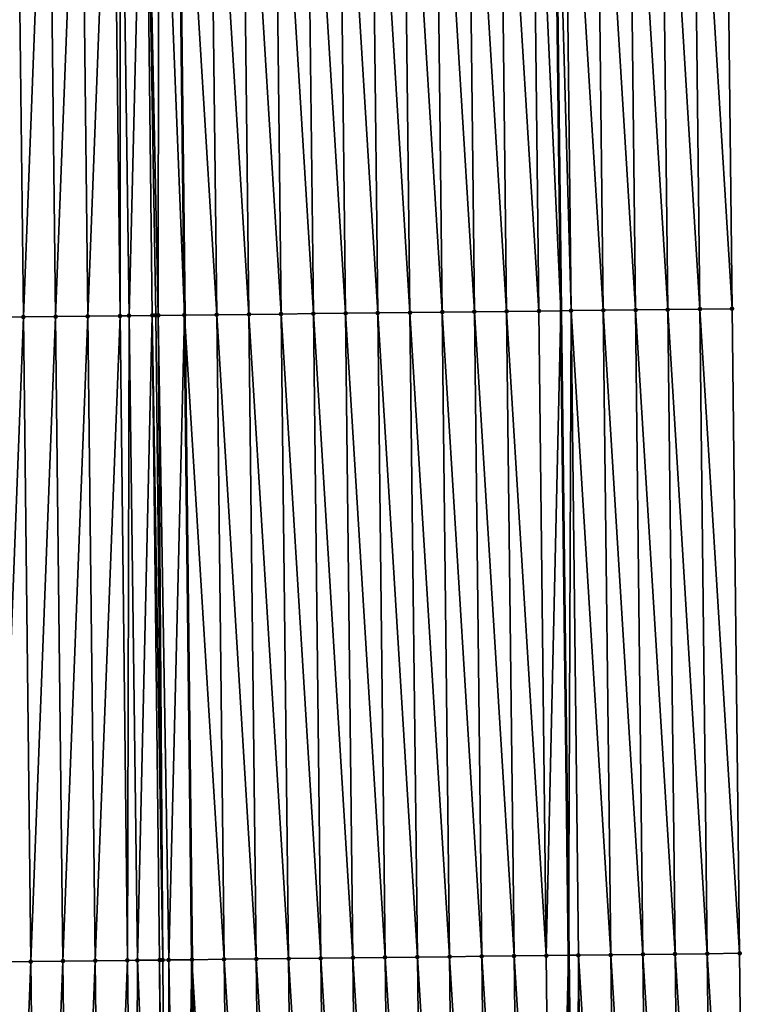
# Model space of a CAD drawing. Header units: feet. Extents: x 2007189 to 2022806, y 818621 to 837694.
# Tile 479 of 656: x 2011353 to 2011376, y 830966 to 830996. Entities that reach past the tile are written whole.
import ezdxf

# ---------------------------------------------------------------- set-up
doc = ezdxf.new("R2010")
doc.units = ezdxf.units.FT
doc.header["$MEASUREMENT"] = 0
for name, color, linetype, lineweight in [('EP_Travel Lane', 172, 'Continuous', 53), ('Road Shots', 141, 'Continuous', 100), ('Road X-Section', 40, 'Continuous', 13), ('STRIPING', 60, 'Continuous', 53)]:
    doc.layers.add(name, color=color, linetype=linetype, lineweight=lineweight)
doc.layers.add('I-77-MM17-21_SB-Surface-Border', color=7, linetype='Continuous')
doc.layers.add('I-77-MM17-21_SB-Surface-TIN', color=7, linetype='Continuous')

msp = doc.modelspace()

# ---------------------------------------------------------------- linework, layer by layer
at = {"layer": 'EP_Travel Lane'}
msp.add_polyline3d([(2011367.635481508, 831207.2076000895, 329.8339734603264), (2011367.867187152, 831187.2089813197, 329.7943214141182), (2011368.098892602, 831167.2103792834, 329.7464202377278), (2011368.330598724, 831147.2117193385, 329.7272526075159), (2011368.562304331, 831127.2131037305, 329.6860931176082), (2011368.794009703, 831107.2145085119, 329.634679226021), (2011369.025714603, 831087.2159540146, 329.5631954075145), (2011369.25741827, 831067.2175058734, 329.4388177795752), (2011369.492649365, 831047.2202371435, 329.3251360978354), (2011369.728626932, 831027.2219444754, 329.2124670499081), (2011369.964603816, 831007.2237096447, 329.0900883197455), (2011370.200581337, 830987.2254208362, 328.976771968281), (2011370.436558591, 830967.227154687, 328.8596665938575), (2011370.672535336, 830947.2289316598, 328.7353298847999), (2011370.908511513, 830927.2307567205, 328.602918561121), (2011371.144487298, 830907.2326150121, 328.4649131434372)], dxfattribs=at)
at = {"layer": 'I-77-MM17-21_SB-Surface-Border', "color": 3, "linetype": 'Continuous', "lineweight": -3}
msp.add_polyline3d([(2011374.000426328, 831207.2807488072, 329.6407282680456), (2011373.22910299, 831187.2706106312, 329.6276230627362), (2011373.457713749, 831167.2719530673, 329.5897426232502), (2011373.686324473, 831147.2732985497, 329.5503051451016), (2011373.914935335, 831127.27463196, 329.5169083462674), (2011374.143545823, 831107.2759981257, 329.4670653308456), (2011374.372155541, 831087.277431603, 329.384005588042), (2011374.600764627, 831067.2789203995, 329.2733794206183), (2011375.829781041, 831047.2941017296, 329.1186813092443), (2011375.059061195, 831027.2840587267, 329.0415641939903), (2011375.288272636, 831007.2857415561, 328.919985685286), (2011375.517484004, 830987.2874305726, 328.7973845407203), (2011375.746696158, 830967.2890510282, 328.686295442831), (2011375.975907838, 830947.2907129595, 328.5682510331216), (2011376.20511839, 830927.2924731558, 328.4337136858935), (2011375.434396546, 830907.2826045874, 328.3273162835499)], dxfattribs=at)
at = {"layer": 'I-77-MM17-21_SB-Surface-TIN', "color": 128, "linetype": 'Continuous', "lineweight": -3}
for points in [[(2011364.518222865, 830987.1599298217, 329.0375485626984), (2011364.289011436, 831007.1582460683, 329.1592671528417), (2011363.289078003, 831007.1467075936, 329.1722959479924)], [(2011365.518156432, 830987.1714565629, 329.026487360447), (2011365.288945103, 831007.1697641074, 329.1496652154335), (2011364.289011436, 831007.1582460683, 329.1592671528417)], [(2011364.518222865, 830987.1599298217, 329.0375485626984), (2011365.518156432, 830987.1714565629, 329.026487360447), (2011364.289011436, 831007.1582460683, 329.1592671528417)], [(2011366.518090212, 830987.1829646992, 329.0185460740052), (2011366.288878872, 831007.1812732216, 329.141559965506), (2011365.288945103, 831007.1697641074, 329.1496652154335)], [(2011365.518156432, 830987.1714565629, 329.026487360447), (2011366.518090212, 830987.1829646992, 329.0185460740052), (2011365.288945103, 831007.1697641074, 329.1496652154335)], [(2011367.518024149, 830987.1944591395, 329.0129015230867), (2011367.288812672, 831007.1927796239, 329.1339094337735), (2011366.288878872, 831007.1812732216, 329.141559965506)], [(2011366.518090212, 830987.1829646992, 329.0185460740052), (2011367.518024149, 830987.1944591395, 329.0129015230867), (2011366.288878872, 831007.1812732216, 329.141559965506)], [(2011368.51795797, 830987.2059637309, 329.0055546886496), (2011368.288746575, 831007.2042770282, 329.1277678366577), (2011367.288812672, 831007.1927796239, 329.1339094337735)], [(2011367.518024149, 830987.1944591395, 329.0129015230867), (2011368.51795797, 830987.2059637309, 329.0055546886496), (2011367.288812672, 831007.1927796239, 329.1339094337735)], [(2011369.517891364, 830987.2175056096, 328.9919550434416), (2011369.288680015, 831007.2158148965, 329.1148406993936), (2011368.288746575, 831007.2042770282, 329.1277678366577)], [(2011368.51795797, 830987.2059637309, 329.0055546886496), (2011369.517891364, 830987.2175056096, 328.9919550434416), (2011368.288746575, 831007.2042770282, 329.1277678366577)], [(2011369.288680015, 831007.2158148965, 329.1148406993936), (2011370.200581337, 830987.2254208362, 328.976771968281), (2011369.964603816, 831007.2237096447, 329.0900883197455)], [(2011369.517891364, 830987.2175056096, 328.9919550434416), (2011370.200581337, 830987.2254208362, 328.976771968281), (2011369.288680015, 831007.2158148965, 329.1148406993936)], [(2011370.517824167, 830987.229099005, 328.9697164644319), (2011370.288611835, 831007.2274940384, 329.0782231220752), (2011369.964603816, 831007.2237096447, 329.0900883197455)], [(2011370.517824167, 830987.229099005, 328.9697164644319), (2011369.964603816, 831007.2237096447, 329.0900883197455), (2011370.200581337, 830987.2254208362, 328.976771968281)], [(2011371.517755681, 830987.240804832, 328.9286239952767), (2011371.28854429, 831007.2391178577, 329.0508826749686), (2011370.288611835, 831007.2274940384, 329.0782231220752)], [(2011370.517824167, 830987.229099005, 328.9697164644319), (2011371.517755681, 830987.240804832, 328.9286239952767), (2011370.288611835, 831007.2274940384, 329.0782231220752)], [(2011372.517688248, 830987.2524188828, 328.902921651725), (2011372.288476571, 831007.250756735, 329.0210171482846), (2011371.28854429, 831007.2391178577, 329.0508826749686)], [(2011371.517755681, 830987.240804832, 328.9286239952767), (2011372.517688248, 830987.2524188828, 328.902921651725), (2011371.28854429, 831007.2391178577, 329.0508826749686)], [(2011373.517620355, 830987.264072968, 328.8705058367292), (2011373.288408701, 831007.2624088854, 328.9889257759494), (2011372.288476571, 831007.250756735, 329.0210171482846)], [(2011372.517688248, 830987.2524188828, 328.902921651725), (2011373.517620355, 830987.264072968, 328.8705058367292), (2011372.288476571, 831007.250756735, 329.0210171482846)], [(2011374.51755219, 830987.2757508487, 328.8340997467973), (2011374.28834058, 831007.2740829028, 328.953167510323), (2011373.288408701, 831007.2624088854, 328.9889257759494)], [(2011373.517620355, 830987.264072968, 328.8705058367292), (2011374.51755219, 830987.2757508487, 328.8340997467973), (2011373.288408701, 831007.2624088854, 328.9889257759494)], [(2011375.517484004, 830987.2874305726, 328.7973845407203), (2011375.288272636, 831007.2857415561, 328.919985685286), (2011374.28834058, 831007.2740829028, 328.953167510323)], [(2011374.51755219, 830987.2757508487, 328.8340997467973), (2011375.517484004, 830987.2874305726, 328.7973845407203), (2011374.28834058, 831007.2740829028, 328.953167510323)], [(2011352.519010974, 830987.022401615, 329.0373551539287), (2011353.518946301, 830987.0337748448, 329.052036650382), (2011353.289735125, 831007.0320690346, 329.1774539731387)], [(2011353.518946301, 830987.0337748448, 329.052036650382), (2011354.28967042, 831007.0434450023, 329.1916763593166), (2011353.289735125, 831007.0320690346, 329.1774539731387)], [(2011353.518946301, 830987.0337748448, 329.052036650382), (2011354.518881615, 830987.0451491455, 329.0665385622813), (2011354.28967042, 831007.0434450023, 329.1916763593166)], [(2011354.518881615, 830987.0451491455, 329.0665385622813), (2011355.289605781, 831007.0548152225, 329.2068625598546), (2011354.28967042, 831007.0434450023, 329.1916763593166)], [(2011354.518881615, 830987.0451491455, 329.0665385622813), (2011355.518817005, 830987.0565168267, 329.0821505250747), (2011355.289605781, 831007.0548152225, 329.2068625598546)], [(2011355.518817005, 830987.0565168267, 329.0821505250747), (2011356.289541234, 831007.066177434, 329.223391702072), (2011355.289605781, 831007.0548152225, 329.2068625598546)], [(2011355.518817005, 830987.0565168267, 329.0821505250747), (2011356.518752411, 830987.0678831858, 329.0979841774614), (2011356.289541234, 831007.066177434, 329.223391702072)], [(2011356.518752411, 830987.0678831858, 329.0979841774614), (2011356.517942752, 831007.0687738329, 329.2269853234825), (2011356.289541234, 831007.066177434, 329.223391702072)], [(2011356.798794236, 830987.0710668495, 329.1023511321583), (2011357.289476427, 831007.0775623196, 329.2361186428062), (2011356.517942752, 831007.0687738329, 329.2269853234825)], [(2011356.518752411, 830987.0678831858, 329.0979841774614), (2011356.798794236, 830987.0710668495, 329.1023511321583), (2011356.517942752, 831007.0687738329, 329.2269853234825)], [(2011356.798794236, 830987.0710668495, 329.1023511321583), (2011357.518687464, 830987.0792802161, 329.1086744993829), (2011357.289476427, 831007.0775623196, 329.2361186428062)], [(2011357.702449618, 830987.0813848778, 329.1089317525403), (2011357.724911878, 831007.0825393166, 329.2384258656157), (2011357.289476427, 831007.0775623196, 329.2361186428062)], [(2011357.518687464, 830987.0792802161, 329.1086744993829), (2011357.625502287, 830987.080503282, 329.1088750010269), (2011357.289476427, 831007.0775623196, 329.2361186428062)], [(2011357.625502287, 830987.080503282, 329.1088750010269), (2011357.702449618, 830987.0813848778, 329.1089317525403), (2011357.289476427, 831007.0775623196, 329.2361186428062)], [(2011357.702449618, 830987.0813848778, 329.1089317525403), (2011358.518614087, 830987.0907564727, 329.1060647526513), (2011357.724911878, 831007.0825393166, 329.2384258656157)], [(2011357.724911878, 831007.0825393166, 329.2384258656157), (2011358.518614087, 830987.0907564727, 329.1060647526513), (2011358.289403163, 831007.0890284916, 329.2351999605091)], [(2011359.518555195, 830987.1022816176, 329.0952857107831), (2011359.289344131, 831007.1005661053, 329.2223300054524), (2011358.289403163, 831007.0890284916, 329.2351999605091)], [(2011359.518555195, 830987.1022816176, 329.0952857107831), (2011358.289403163, 831007.0890284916, 329.2351999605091), (2011358.518614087, 830987.0907564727, 329.1060647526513)], [(2011360.518488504, 830987.1138308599, 329.0804512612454), (2011360.2892774, 831007.1121188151, 329.206914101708), (2011359.289344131, 831007.1005661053, 329.2223300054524)], [(2011359.518555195, 830987.1022816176, 329.0952857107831), (2011360.518488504, 830987.1138308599, 329.0804512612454), (2011359.289344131, 831007.1005661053, 329.2223300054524)], [(2011361.518421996, 830987.1253642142, 329.06828113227), (2011361.289210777, 831007.1236620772, 329.1930824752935), (2011360.2892774, 831007.1121188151, 329.206914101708)], [(2011360.518488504, 830987.1138308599, 329.0804512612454), (2011361.518421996, 830987.1253642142, 329.06828113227), (2011360.2892774, 831007.1121188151, 329.206914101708)], [(2011362.518355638, 830987.1368843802, 329.05832251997), (2011362.289144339, 831007.1351893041, 329.181939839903), (2011361.289210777, 831007.1236620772, 329.1930824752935)], [(2011361.518421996, 830987.1253642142, 329.06828113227), (2011362.518355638, 830987.1368843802, 329.05832251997), (2011361.289210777, 831007.1236620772, 329.1930824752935)], [(2011363.518289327, 830987.1484005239, 329.0490384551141), (2011363.289078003, 831007.1467075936, 329.1722959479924), (2011362.289144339, 831007.1351893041, 329.181939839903)], [(2011362.518355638, 830987.1368843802, 329.05832251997), (2011363.518289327, 830987.1484005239, 329.0490384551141), (2011362.289144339, 831007.1351893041, 329.181939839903)], [(2011363.518289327, 830987.1484005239, 329.0490384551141), (2011364.518222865, 830987.1599298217, 329.0375485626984), (2011363.289078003, 831007.1467075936, 329.1722959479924)], [(2011352.748222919, 830967.0240403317, 328.9231857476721), (2011353.518946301, 830987.0337748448, 329.052036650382), (2011352.519010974, 830987.022401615, 329.0373551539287)], [(2011352.748222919, 830967.0240403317, 328.9231857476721), (2011353.748158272, 830967.0354112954, 328.9382480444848), (2011353.518946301, 830987.0337748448, 329.052036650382)], [(2011353.748158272, 830967.0354112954, 328.9382480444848), (2011354.518881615, 830987.0451491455, 329.0665385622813), (2011353.518946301, 830987.0337748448, 329.052036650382)], [(2011353.748158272, 830967.0354112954, 328.9382480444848), (2011354.748093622, 830967.0467824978, 328.9532702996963), (2011354.518881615, 830987.0451491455, 329.0665385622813)], [(2011354.748093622, 830967.0467824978, 328.9532702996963), (2011355.518817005, 830987.0565168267, 329.0821505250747), (2011354.518881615, 830987.0451491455, 329.0665385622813)], [(2011354.748093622, 830967.0467824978, 328.9532702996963), (2011355.748028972, 830967.0581535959, 328.9683100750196), (2011355.518817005, 830987.0565168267, 329.0821505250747)], [(2011355.748028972, 830967.0581535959, 328.9683100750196), (2011356.518752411, 830987.0678831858, 329.0979841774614), (2011355.518817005, 830987.0565168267, 329.0821505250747)], [(2011355.748028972, 830967.0581535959, 328.9683100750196), (2011356.747964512, 830967.0695082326, 328.9861102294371), (2011356.518752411, 830987.0678831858, 329.0979841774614)], [(2011356.747964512, 830967.0695082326, 328.9861102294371), (2011356.798794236, 830987.0710668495, 329.1023511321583), (2011356.518752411, 830987.0678831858, 329.0979841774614)], [(2011356.747964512, 830967.0695082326, 328.9861102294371), (2011357.059149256, 830967.0730479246, 328.9906312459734), (2011356.798794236, 830987.0710668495, 329.1023511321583)], [(2011357.059149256, 830967.0730479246, 328.9906312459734), (2011357.518687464, 830987.0792802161, 329.1086744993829), (2011356.798794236, 830987.0710668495, 329.1023511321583)], [(2011357.059149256, 830967.0730479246, 328.9906312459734), (2011357.747899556, 830967.0809061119, 328.9966590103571), (2011357.518687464, 830987.0792802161, 329.1086744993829)], [(2011357.847002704, 830967.0820400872, 328.9969774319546), (2011357.625502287, 830987.080503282, 329.1088750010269), (2011357.518687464, 830987.0792802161, 329.1086744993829)], [(2011357.747899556, 830967.0809061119, 328.9966590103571), (2011357.847002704, 830967.0820400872, 328.9969774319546), (2011357.518687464, 830987.0792802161, 329.1086744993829)], [(2011357.847002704, 830967.0820400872, 328.9969774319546), (2011357.702449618, 830987.0813848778, 329.1089317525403), (2011357.625502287, 830987.080503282, 329.1088750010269)], [(2011358.033276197, 830967.0841738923, 328.9971745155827), (2011358.518614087, 830987.0907564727, 329.1060647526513), (2011357.702449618, 830987.0813848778, 329.1089317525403)], [(2011357.847002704, 830967.0820400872, 328.9969774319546), (2011358.033276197, 830967.0841738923, 328.9971745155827), (2011357.702449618, 830987.0813848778, 329.1089317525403)], [(2011358.033276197, 830967.0841738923, 328.9971745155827), (2011358.747826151, 830967.0923849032, 328.9936249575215), (2011358.518614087, 830987.0907564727, 329.1060647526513)], [(2011359.74776746, 830967.1038924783, 328.9857930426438), (2011359.518555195, 830987.1022816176, 329.0952857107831), (2011358.518614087, 830987.0907564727, 329.1060647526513)], [(2011359.74776746, 830967.1038924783, 328.9857930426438), (2011358.518614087, 830987.0907564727, 329.1060647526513), (2011358.747826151, 830967.0923849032, 328.9936249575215)], [(2011360.747700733, 830967.1154448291, 328.970438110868), (2011360.518488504, 830987.1138308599, 329.0804512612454), (2011359.518555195, 830987.1022816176, 329.0952857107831)], [(2011359.74776746, 830967.1038924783, 328.9857930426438), (2011360.747700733, 830967.1154448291, 328.970438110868), (2011359.518555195, 830987.1022816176, 329.0952857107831)], [(2011361.747634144, 830967.1269852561, 328.9570826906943), (2011361.518421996, 830987.1253642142, 329.06828113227), (2011360.518488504, 830987.1138308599, 329.0804512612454)], [(2011360.747700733, 830967.1154448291, 328.970438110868), (2011361.747634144, 830967.1269852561, 328.9570826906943), (2011360.518488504, 830987.1138308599, 329.0804512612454)], [(2011362.747567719, 830967.1385113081, 328.9461378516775), (2011362.518355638, 830987.1368843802, 329.05832251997), (2011361.518421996, 830987.1253642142, 329.06828113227)], [(2011361.747634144, 830967.1269852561, 328.9570826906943), (2011362.747567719, 830967.1385113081, 328.9461378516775), (2011361.518421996, 830987.1253642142, 329.06828113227)], [(2011363.747501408, 830967.1500273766, 328.9368672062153), (2011363.518289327, 830987.1484005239, 329.0490384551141), (2011362.518355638, 830987.1368843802, 329.05832251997)], [(2011362.747567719, 830967.1385113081, 328.9461378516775), (2011363.747501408, 830967.1500273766, 328.9368672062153), (2011362.518355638, 830987.1368843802, 329.05832251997)], [(2011364.74743509, 830967.1615440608, 328.9274932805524), (2011364.518222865, 830987.1599298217, 329.0375485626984), (2011363.518289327, 830987.1484005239, 329.0490384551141)], [(2011363.747501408, 830967.1500273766, 328.9368672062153), (2011364.74743509, 830967.1615440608, 328.9274932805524), (2011363.518289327, 830987.1484005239, 329.0490384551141)], [(2011365.747368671, 830967.1730696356, 328.9166284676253), (2011365.518156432, 830987.1714565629, 329.026487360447), (2011364.518222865, 830987.1599298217, 329.0375485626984)], [(2011364.74743509, 830967.1615440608, 328.9274932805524), (2011365.747368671, 830967.1730696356, 328.9166284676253), (2011364.518222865, 830987.1599298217, 329.0375485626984)], [(2011366.747302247, 830967.1845956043, 328.9056976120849), (2011366.518090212, 830987.1829646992, 329.0185460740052), (2011365.518156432, 830987.1714565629, 329.026487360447)], [(2011365.747368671, 830967.1730696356, 328.9166284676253), (2011366.747302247, 830967.1845956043, 328.9056976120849), (2011365.518156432, 830987.1714565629, 329.026487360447)], [(2011367.747235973, 830967.1961084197, 328.896972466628), (2011367.518024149, 830987.1944591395, 329.0129015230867), (2011366.518090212, 830987.1829646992, 329.0185460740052)], [(2011366.747302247, 830967.1845956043, 328.9056976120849), (2011367.747235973, 830967.1961084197, 328.896972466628), (2011366.518090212, 830987.1829646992, 329.0185460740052)], [(2011368.747169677, 830967.2076232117, 328.8879158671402), (2011368.51795797, 830987.2059637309, 329.0055546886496), (2011367.518024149, 830987.1944591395, 329.0129015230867)], [(2011367.747235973, 830967.1961084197, 328.896972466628), (2011368.747169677, 830967.2076232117, 328.8879158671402), (2011367.518024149, 830987.1944591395, 329.0129015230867)], [(2011369.747102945, 830967.2191760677, 328.8724761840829), (2011369.517891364, 830987.2175056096, 328.9919550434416), (2011368.51795797, 830987.2059637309, 329.0055546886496)], [(2011368.747169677, 830967.2076232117, 328.8879158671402), (2011369.747102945, 830967.2191760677, 328.8724761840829), (2011368.51795797, 830987.2059637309, 329.0055546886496)], [(2011369.747102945, 830967.2191760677, 328.8724761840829), (2011370.200581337, 830987.2254208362, 328.976771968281), (2011369.517891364, 830987.2175056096, 328.9919550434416)], [(2011369.747102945, 830967.2191760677, 328.8724761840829), (2011370.436558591, 830967.227154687, 328.8596665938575), (2011370.200581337, 830987.2254208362, 328.976771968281)], [(2011370.517824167, 830987.229099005, 328.9697164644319), (2011370.200581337, 830987.2254208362, 328.976771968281), (2011370.436558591, 830967.227154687, 328.8596665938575)], [(2011370.747035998, 830967.230747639, 328.8538981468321), (2011370.517824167, 830987.229099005, 328.9697164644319), (2011370.436558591, 830967.227154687, 328.8596665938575)], [(2011371.746967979, 830967.2424127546, 328.8196334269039), (2011371.517755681, 830987.240804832, 328.9286239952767), (2011370.517824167, 830987.229099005, 328.9697164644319)], [(2011370.747035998, 830967.230747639, 328.8538981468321), (2011371.746967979, 830967.2424127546, 328.8196334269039), (2011370.517824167, 830987.229099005, 328.9697164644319)], [(2011372.746900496, 830967.2540311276, 328.7932071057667), (2011372.517688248, 830987.2524188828, 328.902921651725), (2011371.517755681, 830987.240804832, 328.9286239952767)], [(2011371.746967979, 830967.2424127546, 328.8196334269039), (2011372.746900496, 830967.2540311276, 328.7932071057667), (2011371.517755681, 830987.240804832, 328.9286239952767)], [(2011373.746832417, 830967.2657015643, 328.7580500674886), (2011373.517620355, 830987.264072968, 328.8705058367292), (2011372.517688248, 830987.2524188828, 328.902921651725)], [(2011372.746900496, 830967.2540311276, 328.7932071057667), (2011373.746832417, 830967.2657015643, 328.7580500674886), (2011372.517688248, 830987.2524188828, 328.902921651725)], [(2011374.746764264, 830967.2773783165, 328.7218339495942), (2011374.51755219, 830987.2757508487, 328.8340997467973), (2011373.517620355, 830987.264072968, 328.8705058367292)], [(2011373.746832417, 830967.2657015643, 328.7580500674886), (2011374.746764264, 830967.2773783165, 328.7218339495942), (2011373.517620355, 830987.264072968, 328.8705058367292)], [(2011375.746696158, 830967.2890510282, 328.686295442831), (2011375.517484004, 830987.2874305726, 328.7973845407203), (2011374.51755219, 830987.2757508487, 328.8340997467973)], [(2011374.746764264, 830967.2773783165, 328.7218339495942), (2011375.746696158, 830967.2890510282, 328.686295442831), (2011374.51755219, 830987.2757508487, 328.8340997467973)], [(2011362.976780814, 830947.1400497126, 328.848797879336), (2011362.747567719, 830967.1385113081, 328.9461378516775), (2011361.747634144, 830967.1269852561, 328.9570826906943)], [(2011363.976714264, 830947.1515866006, 328.8360367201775), (2011363.747501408, 830967.1500273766, 328.9368672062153), (2011362.747567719, 830967.1385113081, 328.9461378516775)], [(2011362.976780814, 830947.1400497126, 328.848797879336), (2011363.976714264, 830947.1515866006, 328.8360367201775), (2011362.747567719, 830967.1385113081, 328.9461378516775)], [(2011364.976647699, 830947.1631248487, 328.823047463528), (2011364.74743509, 830967.1615440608, 328.9274932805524), (2011363.747501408, 830967.1500273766, 328.9368672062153)], [(2011363.976714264, 830947.1515866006, 328.8360367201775), (2011364.976647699, 830947.1631248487, 328.823047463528), (2011363.747501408, 830967.1500273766, 328.9368672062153)], [(2011365.976581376, 830947.1746420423, 328.813588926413), (2011365.747368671, 830967.1730696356, 328.9166284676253), (2011364.74743509, 830967.1615440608, 328.9274932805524)], [(2011364.976647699, 830947.1631248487, 328.823047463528), (2011365.976581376, 830947.1746420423, 328.813588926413), (2011364.74743509, 830967.1615440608, 328.9274932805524)], [(2011366.976514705, 830947.1861895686, 328.7990437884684), (2011366.747302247, 830967.1845956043, 328.9056976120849), (2011365.747368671, 830967.1730696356, 328.9166284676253)], [(2011365.976581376, 830947.1746420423, 328.813588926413), (2011366.976514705, 830947.1861895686, 328.7990437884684), (2011365.747368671, 830967.1730696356, 328.9166284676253)], [(2011367.976448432, 830947.1977023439, 328.7903261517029), (2011367.747235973, 830967.1961084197, 328.896972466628), (2011366.747302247, 830967.1845956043, 328.9056976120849)], [(2011366.976514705, 830947.1861895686, 328.7990437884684), (2011367.976448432, 830947.1977023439, 328.7903261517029), (2011366.747302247, 830967.1845956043, 328.9056976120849)], [(2011368.976381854, 830947.2092417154, 328.7771485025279), (2011368.747169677, 830967.2076232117, 328.8879158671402), (2011367.747235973, 830967.1961084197, 328.896972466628)], [(2011367.976448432, 830947.1977023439, 328.7903261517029), (2011368.976381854, 830947.2092417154, 328.7771485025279), (2011367.747235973, 830967.1961084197, 328.896972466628)], [(2011369.976314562, 830947.2208433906, 328.7535230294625), (2011369.747102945, 830967.2191760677, 328.8724761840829), (2011368.747169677, 830967.2076232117, 328.8879158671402)], [(2011368.976381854, 830947.2092417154, 328.7771485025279), (2011369.976314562, 830947.2208433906, 328.7535230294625), (2011368.747169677, 830967.2076232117, 328.8879158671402)], [(2011369.976314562, 830947.2208433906, 328.7535230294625), (2011370.436558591, 830967.227154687, 328.8596665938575), (2011369.747102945, 830967.2191760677, 328.8724761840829)], [(2011369.976314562, 830947.2208433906, 328.7535230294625), (2011370.672535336, 830947.2289316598, 328.7353298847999), (2011370.436558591, 830967.227154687, 328.8596665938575)], [(2011370.747035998, 830967.230747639, 328.8538981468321), (2011370.436558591, 830967.227154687, 328.8596665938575), (2011370.672535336, 830947.2289316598, 328.7353298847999)], [(2011370.976247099, 830947.2324599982, 328.7273935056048), (2011370.747035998, 830967.230747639, 328.8538981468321), (2011370.672535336, 830947.2289316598, 328.7353298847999)], [(2011371.976179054, 830947.2441274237, 328.6927422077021), (2011371.746967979, 830967.2424127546, 328.8196334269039), (2011370.747035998, 830967.230747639, 328.8538981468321)], [(2011370.976247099, 830947.2324599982, 328.7273935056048), (2011371.976179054, 830947.2441274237, 328.6927422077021), (2011370.747035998, 830967.230747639, 328.8538981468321)], [(2011372.976111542, 830947.2557483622, 328.6658864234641), (2011372.746900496, 830967.2540311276, 328.7932071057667), (2011371.746967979, 830967.2424127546, 328.8196334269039)], [(2011371.976179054, 830947.2441274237, 328.6927422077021), (2011372.976111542, 830947.2557483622, 328.6658864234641), (2011371.746967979, 830967.2424127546, 328.8196334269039)], [(2011373.976043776, 830947.2673914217, 328.6353210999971), (2011373.746832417, 830967.2657015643, 328.7580500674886), (2011372.746900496, 830967.2540311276, 328.7932071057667)], [(2011372.976111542, 830947.2557483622, 328.6658864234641), (2011373.976043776, 830947.2673914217, 328.6353210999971), (2011372.746900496, 830967.2540311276, 328.7932071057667)], [(2011374.975975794, 830947.2790532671, 328.6016055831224), (2011374.746764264, 830967.2773783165, 328.7218339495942), (2011373.746832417, 830967.2657015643, 328.7580500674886)], [(2011373.976043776, 830947.2673914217, 328.6353210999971), (2011374.975975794, 830947.2790532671, 328.6016055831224), (2011373.746832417, 830967.2657015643, 328.7580500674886)], [(2011375.975907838, 830947.2907129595, 328.5682510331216), (2011375.746696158, 830967.2890510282, 328.686295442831), (2011374.746764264, 830967.2773783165, 328.7218339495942)], [(2011374.975975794, 830947.2790532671, 328.6016055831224), (2011375.975907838, 830947.2907129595, 328.5682510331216), (2011374.746764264, 830967.2773783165, 328.7218339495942)], [(2011352.977436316, 830947.0255523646, 328.8302603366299), (2011353.748158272, 830967.0354112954, 328.9382480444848), (2011352.748222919, 830967.0240403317, 328.9231857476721)], [(2011352.977436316, 830947.0255523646, 328.8302603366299), (2011353.977371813, 830947.03691077, 328.847429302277), (2011353.748158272, 830967.0354112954, 328.9382480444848)], [(2011353.977371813, 830947.03691077, 328.847429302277), (2011354.748093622, 830967.0467824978, 328.9532702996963), (2011353.748158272, 830967.0354112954, 328.9382480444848)], [(2011353.977371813, 830947.03691077, 328.847429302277), (2011354.977307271, 830947.0482724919, 328.8640421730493), (2011354.748093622, 830967.0467824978, 328.9532702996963)], [(2011354.977307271, 830947.0482724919, 328.8640421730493), (2011355.748028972, 830967.0581535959, 328.9683100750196), (2011354.748093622, 830967.0467824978, 328.9532702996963)], [(2011354.977307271, 830947.0482724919, 328.8640421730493), (2011355.977242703, 830947.0596365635, 328.8802609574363), (2011355.748028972, 830967.0581535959, 328.9683100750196)], [(2011355.977242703, 830947.0596365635, 328.8802609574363), (2011356.747964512, 830967.0695082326, 328.9861102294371), (2011355.748028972, 830967.0581535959, 328.9683100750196)], [(2011355.977242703, 830947.0596365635, 328.8802609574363), (2011356.977178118, 830947.0710020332, 328.896245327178), (2011356.747964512, 830967.0695082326, 328.9861102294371)], [(2011356.977178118, 830947.0710020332, 328.896245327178), (2011357.059149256, 830967.0730479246, 328.9906312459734), (2011356.747964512, 830967.0695082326, 328.9861102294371)], [(2011356.977178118, 830947.0710020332, 328.896245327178), (2011357.858117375, 830947.0810314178, 328.9075694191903), (2011357.059149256, 830967.0730479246, 328.9906312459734)], [(2011357.858117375, 830947.0810314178, 328.9075694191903), (2011357.747899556, 830967.0809061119, 328.9966590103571), (2011357.059149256, 830967.0730479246, 328.9906312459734)], [(2011357.977113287, 830947.0823890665, 328.9086136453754), (2011357.847002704, 830967.0820400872, 328.9969774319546), (2011357.747899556, 830967.0809061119, 328.9966590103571)], [(2011357.858117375, 830947.0810314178, 328.9075694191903), (2011357.977113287, 830947.0823890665, 328.9086136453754), (2011357.747899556, 830967.0809061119, 328.9966590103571)], [(2011357.977113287, 830947.0823890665, 328.9086136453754), (2011358.033276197, 830967.0841738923, 328.9971745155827), (2011357.847002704, 830967.0820400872, 328.9969774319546)], [(2011357.977113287, 830947.0823890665, 328.9086136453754), (2011358.404653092, 830947.0872793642, 328.9102849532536), (2011358.033276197, 830967.0841738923, 328.9971745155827)], [(2011358.404653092, 830947.0872793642, 328.9102849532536), (2011358.747826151, 830967.0923849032, 328.9936249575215), (2011358.033276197, 830967.0841738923, 328.9971745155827)], [(2011358.404653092, 830947.0872793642, 328.9102849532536), (2011358.977040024, 830947.0938555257, 328.9076483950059), (2011358.747826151, 830967.0923849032, 328.9936249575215)], [(2011359.976981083, 830947.1053847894, 328.8961802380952), (2011359.74776746, 830967.1038924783, 328.9857930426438), (2011358.747826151, 830967.0923849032, 328.9936249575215)], [(2011359.976981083, 830947.1053847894, 328.8961802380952), (2011358.747826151, 830967.0923849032, 328.9936249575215), (2011358.977040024, 830947.0938555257, 328.9076483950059)], [(2011360.976914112, 830947.1169584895, 328.8772459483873), (2011360.747700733, 830967.1154448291, 328.970438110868), (2011359.74776746, 830967.1038924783, 328.9857930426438)], [(2011359.976981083, 830947.1053847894, 328.8961802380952), (2011360.976914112, 830947.1169584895, 328.8772459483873), (2011359.74776746, 830967.1038924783, 328.9857930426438)], [(2011361.976847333, 830947.1285154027, 328.8611267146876), (2011361.747634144, 830967.1269852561, 328.9570826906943), (2011360.747700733, 830967.1154448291, 328.970438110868)], [(2011360.976914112, 830947.1169584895, 328.8772459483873), (2011361.976847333, 830947.1285154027, 328.8611267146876), (2011360.747700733, 830967.1154448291, 328.970438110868)], [(2011361.976847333, 830947.1285154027, 328.8611267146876), (2011362.976780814, 830947.1400497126, 328.848797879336), (2011361.747634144, 830967.1269852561, 328.9570826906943)]]:
    msp.add_3dface(points, dxfattribs=at)
at = {"layer": 'Road Shots', "lineweight": 100}
for p in [(2011353.518946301, 830987.0337748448, 329.052036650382), (2011354.518881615, 830987.0451491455, 329.0665385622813), (2011355.518817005, 830987.0565168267, 329.0821505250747), (2011356.518752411, 830987.0678831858, 329.0979841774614), (2011356.798794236, 830987.0710668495, 329.1023511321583), (2011357.518687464, 830987.0792802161, 329.1086744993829), (2011357.625502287, 830987.080503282, 329.1088750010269), (2011357.702449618, 830987.0813848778, 329.1089317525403), (2011358.518621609, 830987.0907565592, 329.1060647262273), (2011359.518555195, 830987.1022816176, 329.0952857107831), (2011360.518488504, 830987.1138308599, 329.0804512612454), (2011361.518421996, 830987.1253642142, 329.06828113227), (2011362.518355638, 830987.1368843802, 329.05832251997), (2011363.518289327, 830987.1484005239, 329.0490384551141), (2011364.518222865, 830987.1599298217, 329.0375485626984), (2011365.518156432, 830987.1714565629, 329.026487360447), (2011366.518090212, 830987.1829646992, 329.0185460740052), (2011367.518024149, 830987.1944591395, 329.0129015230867), (2011368.51795797, 830987.2059637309, 329.0055546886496), (2011369.517891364, 830987.2175056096, 328.9919550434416), (2011370.517824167, 830987.229099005, 328.9697164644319), (2011371.517755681, 830987.240804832, 328.9286239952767), (2011372.517688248, 830987.2524188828, 328.902921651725), (2011373.517620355, 830987.264072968, 328.8705058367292), (2011374.51755219, 830987.2757508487, 328.8340997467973), (2011375.517484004, 830987.2874305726, 328.7973845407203), (2011362.747567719, 830967.1385113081, 328.9461378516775), (2011363.747501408, 830967.1500273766, 328.9368672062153), (2011364.74743509, 830967.1615440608, 328.9274932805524), (2011365.747368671, 830967.1730696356, 328.9166284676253), (2011366.747302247, 830967.1845956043, 328.9056976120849), (2011367.747235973, 830967.1961084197, 328.896972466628), (2011368.747169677, 830967.2076232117, 328.8879158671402), (2011369.747102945, 830967.2191760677, 328.8724761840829), (2011370.747035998, 830967.230747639, 328.8538981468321), (2011371.746967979, 830967.2424127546, 328.8196334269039), (2011372.746900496, 830967.2540311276, 328.7932071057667), (2011373.746832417, 830967.2657015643, 328.7580500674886), (2011374.746764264, 830967.2773783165, 328.7218339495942), (2011375.746696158, 830967.2890510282, 328.686295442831), (2011353.748158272, 830967.0354112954, 328.9382480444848), (2011354.748093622, 830967.0467824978, 328.9532702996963), (2011355.748028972, 830967.0581535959, 328.9683100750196), (2011356.747964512, 830967.0695082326, 328.9861102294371), (2011357.059149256, 830967.0730479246, 328.9906312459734), (2011357.747899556, 830967.0809061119, 328.9966590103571), (2011357.847002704, 830967.0820400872, 328.9969774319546), (2011358.033276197, 830967.0841738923, 328.9971745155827), (2011358.747833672, 830967.0923849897, 328.9936249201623), (2011359.74776746, 830967.1038924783, 328.9857930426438), (2011360.747700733, 830967.1154448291, 328.970438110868), (2011361.747634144, 830967.1269852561, 328.9570826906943)]:
    msp.add_point(p, dxfattribs=at)
at = {"layer": 'Road X-Section', "extrusion": (-0.01146057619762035, 0.9999165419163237, 0.005963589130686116), "elevation": 807868.3732563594, "flags": 128}
msp.add_lwpolyline([(-2020725.157127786, -4489.173354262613), (-2020725.688462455, -4489.156604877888), (-2020725.999792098, -4489.150990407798), (-2020726.179065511, -4489.145955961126), (-2020727.179065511, -4489.12336352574), (-2020728.179065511, -4489.105783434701), (-2020729.179065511, -4489.088992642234), (-2020730.179065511, -4489.072095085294), (-2020731.179065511, -4489.057273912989), (-2020732.179065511, -4489.04541256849), (-2020733.179065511, -4489.030435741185), (-2020734.179065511, -4489.012281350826), (-2020735.179065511, -4488.994632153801), (-2020736.179065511, -4488.972785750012), (-2020737.179065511, -4488.947493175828), (-2020738.179065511, -4488.923258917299), (-2020739.179065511, -4488.90490085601), (-2020740.179065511, -4488.895392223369), (-2020741.179065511, -4488.88379226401), (-2020742.179065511, -4488.870057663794), (-2020743.179065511, -4488.854070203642), (-2020744.179065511, -4488.837516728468), (-2020745.179065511, -4488.82283497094), (-2020746.179065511, -4488.808332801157), (-2020747.179065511, -4488.79272056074), (-2020748.179065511, -4488.77688662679), (-2020748.459125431, -4488.772519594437), (-2020749.179065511, -4488.766196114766), (-2020749.285887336, -4488.765995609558), (-2020749.362839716, -4488.765938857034), (-2020750.179065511, -4488.768805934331), (-2020751.179065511, -4488.779585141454), (-2020752.179065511, -4488.794419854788), (-2020753.179065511, -4488.806590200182), (-2020754.179065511, -4488.816548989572), (-2020755.179065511, -4488.825833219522), (-2020756.179065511, -4488.837323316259), (-2020757.179065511, -4488.848384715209), (-2020758.17906551, -4488.856326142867), (-2020759.179065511, -4488.861970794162), (-2020760.179065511, -4488.869317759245), (-2020761.179065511, -4488.88291764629), (-2020762.179065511, -4488.905156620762), (-2020763.179065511, -4488.946249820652), (-2020764.179065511, -4488.971952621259), (-2020765.179065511, -4489.004369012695), (-2020766.179065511, -4489.040775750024), (-2020767.179065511, -4489.077491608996)], dxfattribs=at)
at = {"layer": 'Road X-Section', "extrusion": (-0.01146058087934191, 0.9999165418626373, 0.005963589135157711), "elevation": 807848.3637951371, "flags": 128}
msp.add_lwpolyline([(-2020767.182848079, -4489.069255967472), (-2020766.182848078, -4489.033716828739), (-2020765.182848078, -4488.997500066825), (-2020764.182848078, -4488.962342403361), (-2020763.182848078, -4488.935915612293), (-2020762.182848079, -4488.901650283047), (-2020761.182848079, -4488.883071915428), (-2020760.182848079, -4488.867631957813), (-2020759.182848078, -4488.858575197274), (-2020758.182848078, -4488.849849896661), (-2020757.182848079, -4488.83891884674), (-2020756.182848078, -4488.828053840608), (-2020755.182848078, -4488.818679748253), (-2020754.182848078, -4488.809408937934), (-2020753.182848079, -4488.798463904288), (-2020752.182848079, -4488.78510824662), (-2020751.182848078, -4488.769753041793), (-2020750.182848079, -4488.761921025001), (-2020749.468243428, -4488.75837136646), (-2020749.281957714, -4488.758568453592), (-2020749.182848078, -4488.758886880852), (-2020748.494052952, -4488.764914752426), (-2020748.182848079, -4488.769435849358), (-2020747.182848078, -4488.787236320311), (-2020746.182848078, -4488.80227636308), (-2020745.182848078, -4488.817298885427), (-2020744.182848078, -4488.832361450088), (-2020743.182848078, -4488.848592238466), (-2020742.182848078, -4488.864094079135), (-2020741.182848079, -4488.87757719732), (-2020740.182848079, -4488.890339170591), (-2020739.182848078, -4488.903029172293), (-2020738.182848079, -4488.918261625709), (-2020737.182848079, -4488.941328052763), (-2020736.182848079, -4488.966637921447), (-2020735.182848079, -4488.990124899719), (-2020734.182848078, -4489.010618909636), (-2020733.182848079, -4489.02824646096), (-2020732.182848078, -4489.044672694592), (-2020731.182848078, -4489.060947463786), (-2020730.182848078, -4489.078369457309), (-2020729.182848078, -4489.096445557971), (-2020728.182848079, -4489.115090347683), (-2020727.182848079, -4489.133574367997), (-2020726.182848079, -4489.15259605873), (-2020725.182848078, -4489.17639291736), (-2020724.885005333, -4489.184987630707)], dxfattribs=at)
at = {"layer": 'STRIPING'}
msp.add_polyline3d([(2011356.001601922, 831207.0743714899, 329.9522587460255), (2011356.230212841, 831187.0757000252, 329.9212347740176), (2011356.458823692, 831167.0770344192, 329.8873100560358), (2011356.687434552, 831147.0783680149, 329.8537771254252), (2011356.916045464, 831127.0796971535, 329.8224628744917), (2011357.144656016, 831107.0810577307, 329.7755135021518), (2011357.373266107, 831087.0824586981, 329.7085242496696), (2011357.601875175, 831067.0839491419, 329.5970797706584), (2011357.83098054, 831047.0856402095, 329.4821224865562), (2011358.060193, 831027.0872341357, 329.3754672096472), (2011358.289403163, 831007.0890284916, 329.2351999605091), (2011358.518614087, 830987.0907564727, 329.1060647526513), (2011358.747826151, 830967.0923849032, 328.9936249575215), (2011358.977040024, 830947.0938555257, 328.9076483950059), (2011359.206250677, 830927.0956071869, 328.7745422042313), (2011359.435461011, 830907.0973865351, 328.636790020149)], dxfattribs=at)

doc.saveas('drawing.dxf')
